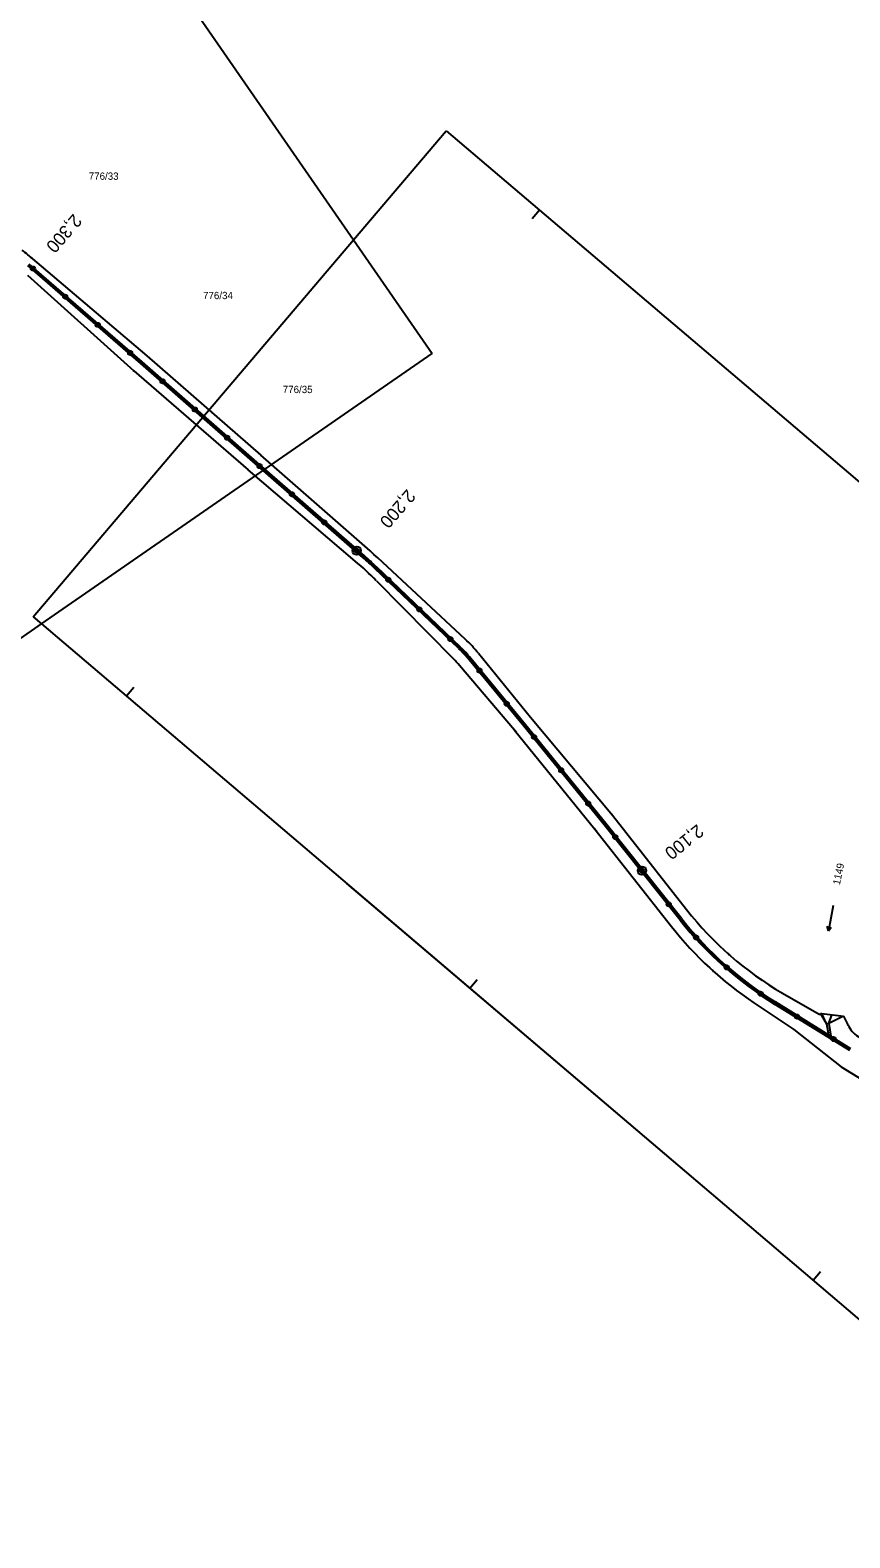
# Model space of a CAD drawing. Extents: x -548552 to -543113, y -1131925 to -1123599.
# Drawn here: x -548267.8 to -548076.9, y -1125162.6 to -1124811.6 of the extents above; entities that cross this region are included whole.
import ezdxf

# ---------------------------------------------------------------- set-up
doc = ezdxf.new("R2010")
doc.units = 0
for name, color, linetype in [('HRANY', 7, 'Continuous'), ('Parcelní čísla', 7, 'Continuous'), ('Profile', 7, 'Continuous'), ('PROFILY NÁVRH', 7, 'Continuous'), ('STANIČENÍ', 7, 'Continuous'), ('SVAHY', 7, 'Continuous'), ('Značky kultur', 7, 'Continuous')]:
    doc.layers.add(name, color=color, linetype=linetype)

msp = doc.modelspace()

# ---------------------------------------------------------------- linework, layer by layer
at = {"layer": 'HRANY'}
msp.add_line((-548083.77, -1125040.56), (-548083.46, -1125040.49), dxfattribs=at)
at = {"layer": 'Profile'}
for p, q in [((-548241.09, -1124790.25), (-548192.53, -1124860.43)), ((-548192.53, -1124860.43), (-548170.94, -1124835.04)), ((-548170.94, -1124835.04), (-548097.95, -1124897.1)), ((-548149.2, -1124853.53), (-548150.91, -1124855.54)), ((-548097.95, -1124897.1), (-548008.38, -1124973.27)), ((-548296.31, -1124971.43), (-548265.14, -1124949.86)), ((-548265.14, -1124949.86), (-548104.58, -1125086.4)), ((-548243.69, -1124964.64), (-548245.4, -1124966.65)), ((-548194.15, -1125010.23), (-548104.58, -1125086.4)), ((-548163.7, -1125032.66), (-548165.41, -1125034.67)), ((-548104.58, -1125086.4), (-548015.02, -1125162.57)), ((-548104.58, -1125086.4), (-548015.02, -1125162.57)), ((-548083.71, -1125100.68), (-548085.42, -1125102.69))]:
    msp.add_line(p, q, dxfattribs=at)
at = {"layer": 'PROFILY NÁVRH'}
for p, q in [((-548267.8, -1124864.38), (-548240.62, -1124887.42)), ((-548242.05, -1124889.25), (-548268.33, -1124866.44)), ((-548241.73, -1124888.87), (-548268, -1124866.07)), ((-548268.43, -1124868.67), (-548243.68, -1124890.94)), ((-548215.98, -1124912.05), (-548242.05, -1124889.25)), ((-548215.66, -1124911.67), (-548241.73, -1124888.87)), ((-548240.62, -1124887.42), (-548214.08, -1124910.6)), ((-548243.68, -1124890.94), (-548217.03, -1124913.99)), ((-548192.09, -1124935.24), (-548217.03, -1124913.99)), ((-548190.29, -1124934.4), (-548215.98, -1124912.05)), ((-548189.96, -1124934.02), (-548215.66, -1124911.67)), ((-548188.64, -1124932.87), (-548214.08, -1124910.6)), ((-548166.49, -1124953.38), (-548186.83, -1124934.49)), ((-548167.97, -1124955.6), (-548187.52, -1124936.92)), ((-548167.62, -1124955.24), (-548187.18, -1124936.56)), ((-548187.18, -1124939.79), (-548169.19, -1124958)), ((-548154.97, -1124974.61), (-548167.79, -1124959.51)), ((-548152.81, -1124973.65), (-548165.57, -1124958.18)), ((-548152.43, -1124973.33), (-548165.18, -1124957.86)), ((-548163.41, -1124956.66), (-548151.28, -1124971.57)), ((-548134.1, -1124996.64), (-548152.81, -1124973.65)), ((-548133.72, -1124996.32), (-548152.43, -1124973.33)), ((-548151.28, -1124971.57), (-548132.22, -1124994.35)), ((-548154.97, -1124974.61), (-548136.27, -1124997.65)), ((-548132.22, -1124994.35), (-548114.96, -1125016.33)), ((-548136.27, -1124997.65), (-548118.41, -1125020.3)), ((-548116.44, -1125018.82), (-548134.11, -1124996.64)), ((-548116.05, -1125018.51), (-548133.71, -1124996.32)), ((-548092.61, -1125035.79), (-548084.04, -1125040.71)), ((-548099.26, -1125038.01), (-548089.97, -1125044.23)), ((-548076.91, -1125049.13), (-548094.43, -1125038.33)), ((-548076.64, -1125048.71), (-548094.17, -1125037.91)), ((-548083.77, -1125040.56), (-548082.31, -1125042.91)), ((-548082.31, -1125042.91), (-548083.46, -1125040.49)), ((-548083.46, -1125040.49), (-548078.36, -1125041.16)), ((-548081.81, -1125042.83), (-548082.31, -1125042.91)), ((-548082.31, -1125042.91), (-548081.9, -1125045.47)), ((-548081.81, -1125042.83), (-548081.08, -1125040.8)), ((-548078.36, -1125041.16), (-548081.81, -1125042.83)), ((-548081.81, -1125042.83), (-548081.34, -1125045.81)), ((-548089.97, -1125044.23), (-548078.92, -1125052.96)), ((-548078.92, -1125052.96), (-548050.45, -1125070.42))]:
    msp.add_line(p, q, dxfattribs=at)
for centre, radius, start, end in [((-548052.7, -1124967.4), 79.18, 218.163, 239.7366), ((-548052.74, -1124968.51), 83.64, 218.2622, 236.1991), ((-548083.95, -1125040.55), 0.185, 240.1292, 356.8202), ((-548053.25, -1125030.08), 27.45, 203.8219, 209.418), ((-548071.2, -1125040.2), 6.84, 209.418, 240.1292)]:
    msp.add_arc(centre, radius, start, end, dxfattribs=at)
for centre, major_axis, ratio, start_param, end_param in [((-548320.55, -1124926.63), (-58.05, 57.43), 0.999173, 4.777662, 4.81912), ((-548242.35, -1124994.31), (-57.11, 55.66), 0.99519, 4.722379, 4.769328), ((-548242.35, -1124994.31), (-57.47, 56.01), 0.99522, 4.722379, 4.769328), ((-548242.35, -1124994.31), (-58.72, 57.23), 0.995321, 4.736676, 4.766339), ((-548242.35, -1124994.31), (-55.82, 54.4), 0.995078, 4.693748, 4.779637), ((-548188.52, -1124977.11), (-22.54, 19.41), 0.999819, 4.542246, 4.660773), ((-548188.52, -1124977.11), (-22.92, 19.74), 0.999822, 4.542246, 4.660773), ((-548188.52, -1124977.11), (-24.53, 21.13), 0.999834, 4.536036, 4.675008), ((-548188.52, -1124977.11), (-20.6, 17.74), 0.999802, 4.55652, 4.632275), ((-548049.72, -1124965.72), (61.1, -59.6), 0.999015, 4.586928, 4.933273), ((-548049.72, -1124965.72), (60.74, -59.25), 0.999009, 4.586928, 4.933273)]:
    msp.add_ellipse(centre, major_axis=major_axis, ratio=ratio, start_param=start_param, end_param=end_param, dxfattribs=at)
at = {"layer": 'STANIČENÍ'}
for p, q in [((-548241.89, -1124889.06), (-548268.16, -1124866.26)), ((-548215.82, -1124911.86), (-548241.89, -1124889.06)), ((-548240.53, -1124887.5), (-548240.71, -1124887.35)), ((-548243.59, -1124891.02), (-548243.78, -1124890.85)), ((-548190.13, -1124934.21), (-548215.82, -1124911.86)), ((-548167.8, -1124955.42), (-548187.35, -1124936.74)), ((-548152.62, -1124973.49), (-548165.38, -1124958.02)), ((-548133.91, -1124996.48), (-548152.62, -1124973.49)), ((-548150.88, -1124972.05), (-548151.57, -1124971.21)), ((-548154.57, -1124975.1), (-548155.31, -1124974.2)), ((-548131.85, -1124994.81), (-548132.43, -1124994.1)), ((-548135.9, -1124998.1), (-548136.44, -1124997.44)), ((-548116.25, -1125018.66), (-548133.91, -1124996.48)), ((-548076.78, -1125048.92), (-548094.3, -1125038.12))]:
    msp.add_line(p, q, dxfattribs=at)
for centre, radius in [((-548267.17, -1124867.12), 0.5), ((-548267.17, -1124867.12), 0.1), ((-548266.41, -1124867.78), 0.1), ((-548265.66, -1124868.43), 0.1), ((-548264.9, -1124869.09), 0.1), ((-548264.15, -1124869.74), 0.1), ((-548263.39, -1124870.4), 0.1), ((-548262.64, -1124871.05), 0.1), ((-548261.88, -1124871.71), 0.1), ((-548261.13, -1124872.36), 0.1), ((-548260.37, -1124873.02), 0.1), ((-548259.62, -1124873.67), 0.5), ((-548259.62, -1124873.67), 0.1), ((-548258.86, -1124874.33), 0.1), ((-548258.1, -1124874.99), 0.1), ((-548257.35, -1124875.64), 0.1), ((-548256.59, -1124876.3), 0.1), ((-548255.84, -1124876.95), 0.1), ((-548255.08, -1124877.61), 0.1), ((-548254.33, -1124878.26), 0.1), ((-548253.57, -1124878.92), 0.1), ((-548252.82, -1124879.57), 0.1), ((-548252.06, -1124880.23), 0.5), ((-548252.06, -1124880.23), 0.1), ((-548251.31, -1124880.89), 0.1), ((-548250.55, -1124881.54), 0.1), ((-548249.8, -1124882.2), 0.1), ((-548249.04, -1124882.85), 0.1), ((-548248.29, -1124883.51), 0.1), ((-548247.53, -1124884.16), 0.1), ((-548246.78, -1124884.82), 0.1), ((-548246.02, -1124885.47), 0.1), ((-548245.27, -1124886.13), 0.1), ((-548244.51, -1124886.78), 0.5), ((-548244.51, -1124886.78), 0.1), ((-548243.76, -1124887.44), 0.1), ((-548243, -1124888.1), 0.1), ((-548242.25, -1124888.75), 0.1), ((-548241.49, -1124889.41), 0.1), ((-548240.74, -1124890.07), 0.1), ((-548239.99, -1124890.72), 0.1), ((-548239.23, -1124891.38), 0.1), ((-548238.48, -1124892.04), 0.1), ((-548237.73, -1124892.7), 0.1), ((-548236.98, -1124893.36), 0.5), ((-548236.98, -1124893.36), 0.1), ((-548236.22, -1124894.02), 0.1), ((-548235.47, -1124894.67), 0.1), ((-548234.72, -1124895.33), 0.1), ((-548233.96, -1124895.99), 0.1), ((-548233.21, -1124896.65), 0.1), ((-548232.46, -1124897.31), 0.1), ((-548231.71, -1124897.97), 0.1), ((-548230.95, -1124898.62), 0.1), ((-548230.2, -1124899.28), 0.1), ((-548229.45, -1124899.94), 0.5), ((-548229.45, -1124899.94), 0.1), ((-548228.7, -1124900.6), 0.1), ((-548227.94, -1124901.26), 0.1), ((-548227.19, -1124901.92), 0.1), ((-548226.44, -1124902.57), 0.1), ((-548225.68, -1124903.23), 0.1), ((-548224.93, -1124903.89), 0.1), ((-548224.18, -1124904.55), 0.1), ((-548223.43, -1124905.21), 0.1), ((-548222.67, -1124905.87), 0.1), ((-548221.92, -1124906.52), 0.5), ((-548221.92, -1124906.52), 0.1), ((-548221.17, -1124907.18), 0.1), ((-548220.42, -1124907.84), 0.1), ((-548219.66, -1124908.5), 0.1), ((-548218.91, -1124909.16), 0.1), ((-548218.16, -1124909.82), 0.1), ((-548217.4, -1124910.47), 0.1), ((-548216.65, -1124911.13), 0.1), ((-548215.9, -1124911.79), 0.1), ((-548215.14, -1124912.45), 0.1), ((-548214.39, -1124913.1), 0.5), ((-548214.39, -1124913.1), 0.1), ((-548213.64, -1124913.76), 0.1), ((-548212.88, -1124914.42), 0.1), ((-548212.13, -1124915.07), 0.1), ((-548211.37, -1124915.73), 0.1), ((-548210.62, -1124916.38), 0.1), ((-548209.86, -1124917.04), 0.1), ((-548209.11, -1124917.7), 0.1), ((-548208.35, -1124918.35), 0.1), ((-548207.6, -1124919.01), 0.1), ((-548206.85, -1124919.67), 0.5), ((-548206.85, -1124919.67), 0.1), ((-548206.09, -1124920.32), 0.1), ((-548205.34, -1124920.98), 0.1), ((-548204.58, -1124921.63), 0.1), ((-548203.83, -1124922.29), 0.1), ((-548203.07, -1124922.95), 0.1), ((-548202.32, -1124923.6), 0.1), ((-548201.56, -1124924.26), 0.1), ((-548200.81, -1124924.92), 0.1), ((-548200.05, -1124925.57), 0.1), ((-548199.3, -1124926.23), 0.5), ((-548199.3, -1124926.23), 0.1), ((-548198.55, -1124926.89), 0.1), ((-548197.79, -1124927.54), 0.1), ((-548197.04, -1124928.2), 0.1), ((-548196.28, -1124928.85), 0.1), ((-548195.53, -1124929.51), 0.1), ((-548194.77, -1124930.17), 0.1), ((-548194.02, -1124930.82), 0.1), ((-548193.26, -1124931.48), 0.1), ((-548191.76, -1124932.79), 1), ((-548192.51, -1124932.14), 0.1), ((-548191.76, -1124932.79), 0.5), ((-548191.76, -1124932.79), 0.1), ((-548191, -1124933.45), 0.1), ((-548190.25, -1124934.1), 0.1), ((-548189.49, -1124934.76), 0.1), ((-548188.75, -1124935.43), 0.1), ((-548188.02, -1124936.11), 0.1), ((-548187.29, -1124936.8), 0.1), ((-548186.57, -1124937.49), 0.1), ((-548185.84, -1124938.18), 0.1), ((-548185.12, -1124938.87), 0.1), ((-548184.4, -1124939.56), 0.5), ((-548184.4, -1124939.56), 0.1), ((-548183.67, -1124940.25), 0.1), ((-548182.95, -1124940.94), 0.1), ((-548182.23, -1124941.63), 0.1), ((-548181.5, -1124942.32), 0.1), ((-548180.78, -1124943.01), 0.1), ((-548180.06, -1124943.71), 0.1), ((-548179.34, -1124944.4), 0.1), ((-548178.61, -1124945.09), 0.1), ((-548177.89, -1124945.78), 0.1), ((-548177.17, -1124946.47), 0.5), ((-548177.17, -1124946.47), 0.1), ((-548176.44, -1124947.16), 0.1), ((-548175.72, -1124947.85), 0.1), ((-548175, -1124948.54), 0.1), ((-548174.27, -1124949.23), 0.1), ((-548173.55, -1124949.92), 0.1), ((-548172.83, -1124950.61), 0.1), ((-548172.11, -1124951.3), 0.1), ((-548171.38, -1124951.99), 0.1), ((-548170.66, -1124952.69), 0.1), ((-548169.94, -1124953.38), 0.5), ((-548169.94, -1124953.38), 0.1), ((-548169.21, -1124954.07), 0.1), ((-548168.49, -1124954.76), 0.1), ((-548167.77, -1124955.45), 0.1), ((-548167.06, -1124956.15), 0.1), ((-548166.37, -1124956.88), 0.1), ((-548165.71, -1124957.63), 0.1), ((-548165.07, -1124958.4), 0.1), ((-548164.43, -1124959.17), 0.1), ((-548163.8, -1124959.94), 0.1), ((-548163.16, -1124960.71), 0.5), ((-548163.16, -1124960.71), 0.1), ((-548162.52, -1124961.48), 0.1), ((-548161.89, -1124962.25), 0.1), ((-548161.25, -1124963.03), 0.1), ((-548160.61, -1124963.8), 0.1), ((-548159.98, -1124964.57), 0.1), ((-548159.34, -1124965.34), 0.1), ((-548158.71, -1124966.11), 0.1), ((-548158.07, -1124966.88), 0.1), ((-548157.43, -1124967.65), 0.1), ((-548156.8, -1124968.43), 0.5), ((-548156.8, -1124968.43), 0.1), ((-548156.16, -1124969.2), 0.1), ((-548155.52, -1124969.97), 0.1), ((-548154.89, -1124970.74), 0.1), ((-548154.25, -1124971.51), 0.1), ((-548153.62, -1124972.28), 0.1), ((-548152.98, -1124973.06), 0.1), ((-548152.34, -1124973.83), 0.1), ((-548151.71, -1124974.6), 0.1), ((-548151.08, -1124975.38), 0.1), ((-548150.45, -1124976.16), 0.5), ((-548150.45, -1124976.16), 0.1), ((-548149.82, -1124976.93), 0.1), ((-548149.19, -1124977.71), 0.1), ((-548148.56, -1124978.48), 0.1), ((-548147.93, -1124979.26), 0.1), ((-548147.3, -1124980.03), 0.1), ((-548146.66, -1124980.81), 0.1), ((-548146.03, -1124981.58), 0.1), ((-548145.4, -1124982.36), 0.1), ((-548144.77, -1124983.14), 0.1), ((-548144.14, -1124983.91), 0.5), ((-548144.14, -1124983.91), 0.1), ((-548143.51, -1124984.69), 0.1), ((-548142.88, -1124985.46), 0.1), ((-548142.25, -1124986.24), 0.1), ((-548141.61, -1124987.01), 0.1), ((-548140.98, -1124987.79), 0.1), ((-548140.35, -1124988.56), 0.1), ((-548139.72, -1124989.34), 0.1), ((-548139.09, -1124990.12), 0.1), ((-548138.46, -1124990.89), 0.1), ((-548137.83, -1124991.67), 0.5), ((-548137.83, -1124991.67), 0.1), ((-548137.2, -1124992.44), 0.1), ((-548136.82, -1124992.91), 0.1), ((-548136.56, -1124993.22), 0.1), ((-548135.93, -1124993.99), 0.1), ((-548135.3, -1124994.77), 0.1), ((-548134.67, -1124995.55), 0.1), ((-548134.04, -1124996.32), 0.1), ((-548133.41, -1124997.1), 0.1), ((-548132.79, -1124997.88), 0.1), ((-548132.17, -1124998.67), 0.1), ((-548131.55, -1124999.45), 0.5), ((-548131.55, -1124999.45), 0.1), ((-548130.92, -1125000.23), 0.1), ((-548130.3, -1125001.01), 0.1), ((-548129.68, -1125001.8), 0.1), ((-548129.05, -1125002.58), 0.1), ((-548128.43, -1125003.36), 0.1), ((-548127.81, -1125004.14), 0.1), ((-548127.19, -1125004.92), 0.1), ((-548126.56, -1125005.71), 0.1), ((-548125.32, -1125007.27), 1), ((-548125.94, -1125006.49), 0.1), ((-548125.32, -1125007.27), 0.5), ((-548125.32, -1125007.27), 0.1), ((-548124.69, -1125008.05), 0.1), ((-548124.07, -1125008.84), 0.1), ((-548123.45, -1125009.62), 0.1), ((-548122.83, -1125010.4), 0.1), ((-548122.2, -1125011.18), 0.1), ((-548121.58, -1125011.96), 0.1), ((-548120.96, -1125012.75), 0.1), ((-548120.33, -1125013.53), 0.1), ((-548119.71, -1125014.31), 0.1), ((-548119.09, -1125015.09), 0.5), ((-548119.09, -1125015.09), 0.1), ((-548118.47, -1125015.88), 0.1), ((-548117.84, -1125016.66), 0.1), ((-548117.22, -1125017.44), 0.1), ((-548116.6, -1125018.22), 0.1), ((-548115.97, -1125019), 0.1), ((-548115.34, -1125019.78), 0.1), ((-548114.7, -1125020.55), 0.1), ((-548114.05, -1125021.31), 0.1), ((-548113.39, -1125022.06), 0.1), ((-548112.73, -1125022.81), 0.5), ((-548112.73, -1125022.81), 0.1), ((-548112.05, -1125023.54), 0.1), ((-548111.37, -1125024.27), 0.1), ((-548110.67, -1125024.99), 0.1), ((-548109.97, -1125025.71), 0.1), ((-548109.26, -1125026.41), 0.1), ((-548108.54, -1125027.11), 0.1), ((-548107.82, -1125027.79), 0.1), ((-548107.08, -1125028.47), 0.1), ((-548106.34, -1125029.14), 0.1), ((-548105.59, -1125029.8), 0.5), ((-548105.59, -1125029.8), 0.1), ((-548104.83, -1125030.46), 0.1), ((-548104.07, -1125031.1), 0.1), ((-548103.3, -1125031.74), 0.1), ((-548102.52, -1125032.36), 0.1), ((-548101.73, -1125032.98), 0.1), ((-548100.93, -1125033.59), 0.1), ((-548100.13, -1125034.18), 0.1), ((-548099.32, -1125034.77), 0.1), ((-548098.51, -1125035.35), 0.1), ((-548097.69, -1125035.92), 0.5), ((-548097.69, -1125035.92), 0.1), ((-548096.86, -1125036.48), 0.1), ((-548096.02, -1125037.03), 0.1), ((-548095.18, -1125037.57), 0.1), ((-548094.33, -1125038.1), 0.1), ((-548093.48, -1125038.62), 0.1), ((-548092.63, -1125039.15), 0.1), ((-548091.78, -1125039.67), 0.1), ((-548090.93, -1125040.2), 0.1), ((-548090.08, -1125040.72), 0.1), ((-548089.22, -1125041.25), 0.5), ((-548089.22, -1125041.25), 0.1), ((-548088.37, -1125041.77), 0.1), ((-548087.52, -1125042.3), 0.1), ((-548086.67, -1125042.82), 0.1), ((-548085.82, -1125043.35), 0.1), ((-548084.97, -1125043.87), 0.1), ((-548084.12, -1125044.39), 0.1), ((-548083.27, -1125044.92), 0.1), ((-548082.41, -1125045.44), 0.1), ((-548081.56, -1125045.97), 0.1), ((-548080.71, -1125046.49), 0.5), ((-548080.71, -1125046.49), 0.1), ((-548079.86, -1125047.02), 0.1), ((-548079.01, -1125047.54), 0.1), ((-548078.16, -1125048.07), 0.1), ((-548077.31, -1125048.59), 0.1)]:
    msp.add_circle(centre, radius, dxfattribs=at)
for centre, major_axis, ratio, start_param, end_param in [((-548242.35, -1124994.31), (-57.29, 55.84), 0.995205, 4.722379, 4.769328), ((-548188.52, -1124977.11), (-22.73, 19.58), 0.999821, 4.542246, 4.660773), ((-548049.72, -1124965.72), (60.92, -59.42), 0.999012, 4.586928, 4.933273), ((-548049.72, -1124965.72), (59.06, -57.61), 0.99898, 4.743539, 4.756619), ((-548049.72, -1124965.72), (62.86, -61.32), 0.999042, 4.742803, 4.755033)]:
    msp.add_ellipse(centre, major_axis=major_axis, ratio=ratio, start_param=start_param, end_param=end_param, dxfattribs=at)
at = {"layer": 'SVAHY'}
for p, q in [((-548267.14, -1124948.17), (-548192.53, -1124860.43)), ((-548192.53, -1124860.43), (-548174.2, -1124886.94)), ((-548265.14, -1124949.86), (-548174.2, -1124886.94)), ((-548267.14, -1124948.17), (-548265.14, -1124949.86))]:
    msp.add_line(p, q, dxfattribs=at)
at = {"layer": 'Značky kultur'}
for p, q in [((-548080.76, -1125015.37), (-548081.91, -1125021.26)), ((-548081.91, -1125021.26), (-548082.22, -1125020.2)), ((-548081.91, -1125021.26), (-548081.23, -1125020.4))]:
    msp.add_line(p, q, dxfattribs=at)

# ---------------------------------------------------------------- texts
at = {"layer": 'Parcelní čísla'}
for s, p in [('776/33', (-548254.16, -1124846.47)), ('776/34', (-548227.54, -1124874.25)), ('776/35', (-548208.98, -1124896.12))]:
    msp.add_text(s, height=1.7, dxfattribs=at).set_placement(p)
msp.add_text('1149', height=1.7, rotation=78, dxfattribs=at).set_placement((-548079.24, -1125010.69))
at = {"layer": 'STANIČENÍ'}
for s, rotation, p in [('2,300', 229.0422, (-548257.73, -1124854.22)), ('2,200', 228.9836, (-548180.03, -1124918.31)), ('2,100', 218.5295, (-548112.46, -1124996.34))]:
    msp.add_text(s, height=3, rotation=rotation, dxfattribs=at).set_placement(p)

doc.saveas('drawing.dxf')
